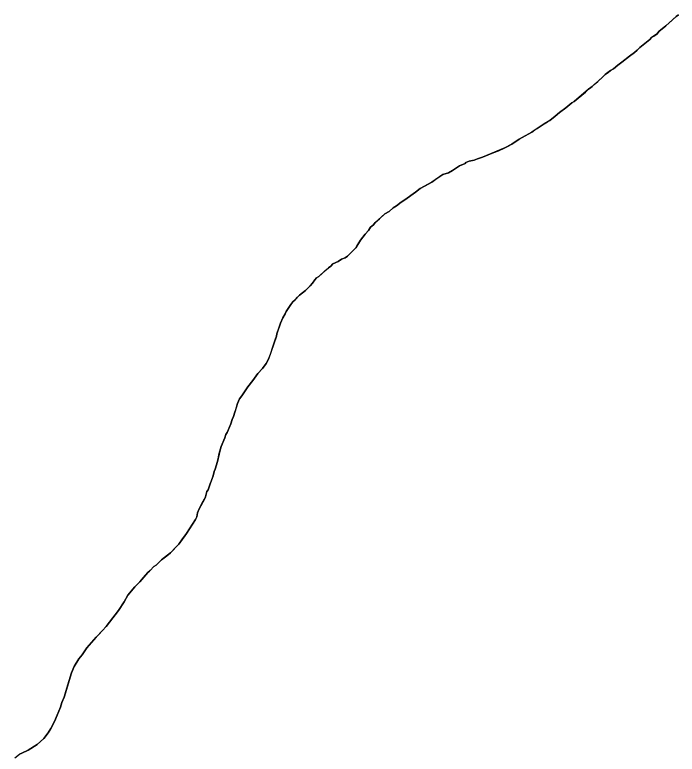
# Model space of a CAD drawing. Extents: x 3172297 to 3210190, y 958463 to 983887.
# Drawn here: x 3180456.3 to 3180753.9, y 965512.5 to 965844.7 of the extents above; entities that cross this region are included whole.
import ezdxf

# ---------------------------------------------------------------- set-up
doc = ezdxf.new("R2010")
doc.units = 0
doc.layers.add('V-SITE-VEGE', color=7, linetype='Continuous')
doc.layers.add('V-TOPO-SHOR', color=7, linetype='Continuous')

msp = doc.modelspace()

# ---------------------------------------------------------------- linework, layer by layer
at = {"layer": 'V-SITE-VEGE'}
for p, q in [((3180754.44, 965844.74), (3180753.4, 965843.9)), ((3180753.4, 965843.9), (3180748.83, 965839.72)), ((3180748.83, 965839.72), (3180745.71, 965837.21)), ((3180744.88, 965836.16), (3180742.39, 965834.49)), ((3180745.71, 965837.21), (3180744.88, 965836.16)), ((3180741.56, 965833.65), (3180737.19, 965830.1)), ((3180742.39, 965834.49), (3180741.56, 965833.65)), ((3180735.94, 965828.84), (3180734.7, 965827.8)), ((3180737.19, 965830.1), (3180735.94, 965828.84)), ((3180732.41, 965826.12), (3180729.08, 965823.4)), ((3180734.7, 965827.8), (3180732.41, 965826.12)), ((3180727.21, 965822.14), (3180725.34, 965820.47)), ((3180729.08, 965823.4), (3180727.21, 965822.14)), ((3180721.6, 965817.96), (3180720.15, 965816.5)), ((3180723.89, 965819.64), (3180721.6, 965817.96)), ((3180725.34, 965820.47), (3180723.89, 965819.64)), ((3180720.15, 965816.5), (3180715.78, 965812.52)), ((3180715.78, 965812.52), (3180714.12, 965811.27)), ((3180714.12, 965811.27), (3180707.68, 965805.83)), ((3180706.64, 965805.2), (3180703.94, 965802.9)), ((3180707.68, 965805.83), (3180706.64, 965805.2)), ((3180703.94, 965802.9), (3180701.02, 965800.81)), ((3180699.15, 965799.14), (3180696.66, 965797.25)), ((3180701.02, 965800.81), (3180699.15, 965799.14)), ((3180694.16, 965795.79), (3180688.55, 965792.02)), ((3180696.66, 965797.25), (3180694.16, 965795.79)), ((3180688.55, 965792.02), (3180682.93, 965788.87)), ((3180682.93, 965788.87), (3180679.61, 965786.57)), ((3180676.48, 965784.89), (3180666.5, 965780.69)), ((3180679.61, 965786.57), (3180676.48, 965784.89)), ((3180659, 965778.38), (3180658.59, 965777.96)), ((3180660.46, 965779.01), (3180659, 965778.38)), ((3180662.75, 965779.43), (3180660.46, 965779.01)), ((3180664.21, 965780.06), (3180662.75, 965779.43)), ((3180666.5, 965780.69), (3180664.21, 965780.06)), ((3180652.97, 965774.82), (3180651.1, 965773.77)), ((3180656.09, 965776.91), (3180652.97, 965774.82)), ((3180658.59, 965777.96), (3180656.09, 965776.91)), ((3180648.6, 965772.92), (3180643.61, 965769.58)), ((3180651.1, 965773.77), (3180648.6, 965772.92)), ((3180643.61, 965769.58), (3180638.41, 965766.64)), ((3180636.33, 965764.97), (3180631.55, 965761.62)), ((3180638.41, 965766.64), (3180636.33, 965764.97)), ((3180631.55, 965761.62), (3180629.88, 965760.57)), ((3180627.81, 965758.9), (3180626.35, 965758.06)), ((3180629.88, 965760.57), (3180627.81, 965758.9)), ((3180622.61, 965755.34), (3180618.24, 965751.36)), ((3180624.48, 965756.39), (3180622.61, 965755.34)), ((3180626.35, 965758.06), (3180624.48, 965756.39)), ((3180616.17, 965749.27), (3180615.13, 965747.81)), ((3180617.41, 965750.32), (3180616.17, 965749.27)), ((3180618.24, 965751.36), (3180617.41, 965750.32)), ((3180613.68, 965746.14), (3180611.6, 965743.43)), ((3180615.13, 965747.81), (3180613.68, 965746.14)), ((3180611.6, 965743.43), (3180609.53, 965740.08)), ((3180609.53, 965740.08), (3180605.79, 965736.32)), ((3180603.08, 965734.85), (3180601.63, 965733.81)), ((3180604.75, 965735.48), (3180603.08, 965734.85)), ((3180605.79, 965736.32), (3180604.75, 965735.48)), ((3180598.3, 965731.71), (3180597.26, 965731.08)), ((3180599.13, 965732.76), (3180598.3, 965731.71)), ((3180601.63, 965733.81), (3180599.13, 965732.76)), ((3180597.26, 965731.08), (3180592.9, 965727.11)), ((3180591.03, 965725.64), (3180589.99, 965724.18)), ((3180591.86, 965726.48), (3180591.03, 965725.64)), ((3180592.9, 965727.11), (3180591.86, 965726.48)), ((3180588.95, 965722.93), (3180586.87, 965720.84)), ((3180589.99, 965724.18), (3180588.95, 965722.93)), ((3180584.17, 965718.75), (3180582.3, 965716.66)), ((3180586.87, 965720.84), (3180584.17, 965718.75)), ((3180581.26, 965715.82), (3180580.23, 965714.57)), ((3180582.3, 965716.66), (3180581.26, 965715.82)), ((3180580.23, 965714.57), (3180578.15, 965711.43)), ((3180576.7, 965708.51), (3180575.67, 965706.22)), ((3180577.74, 965710.39), (3180576.7, 965708.51)), ((3180578.15, 965711.43), (3180577.74, 965710.39)), ((3180575.67, 965706.22), (3180574.02, 965701.42)), ((3180573.81, 965700.38), (3180570.3, 965689.95)), ((3180574.02, 965701.42), (3180573.81, 965700.38)), ((3180570.3, 965689.95), (3180569.27, 965688.07)), ((3180567.61, 965685.77), (3180565.53, 965683.47)), ((3180569.27, 965688.07), (3180567.61, 965685.77)), ((3180565.53, 965683.47), (3180563.24, 965680.34)), ((3180563.24, 965680.34), (3180560.96, 965677.62)), ((3180560.96, 965677.62), (3180558.27, 965673.45)), ((3180557.23, 965672.19), (3180556.4, 965670.1)), ((3180558.27, 965673.45), (3180557.23, 965672.19)), ((3180556.4, 965670.1), (3180554.55, 965664.26)), ((3180553.93, 965662.8), (3180553.31, 965660.93)), ((3180554.55, 965664.26), (3180553.93, 965662.8)), ((3180553.31, 965660.93), (3180551.65, 965656.96)), ((3180551.03, 965656.12), (3180550.62, 965654.67)), ((3180551.65, 965656.96), (3180551.03, 965656.12)), ((3180550.62, 965654.67), (3180548.96, 965650.7)), ((3180548.35, 965648.61), (3180547.32, 965644.03)), ((3180548.76, 965649.66), (3180548.35, 965648.61)), ((3180548.96, 965650.7), (3180548.76, 965649.66)), ((3180547.32, 965644.03), (3180546.29, 965640.48)), ((3180545.87, 965639.44), (3180545.46, 965637.56)), ((3180546.29, 965640.48), (3180545.87, 965639.44)), ((3180545.46, 965637.56), (3180544.02, 965634.02)), ((3180544.02, 965634.02), (3180543.19, 965631.3)), ((3180542.57, 965630.46), (3180541.95, 965628.17)), ((3180543.19, 965631.3), (3180542.57, 965630.46)), ((3180541.54, 965627.13), (3180539.05, 965622.74)), ((3180541.95, 965628.17), (3180541.54, 965627.13)), ((3180539.05, 965622.74), (3180538.43, 965620.87)), ((3180538.02, 965619.2), (3180537.4, 965617.95)), ((3180538.43, 965620.87), (3180538.02, 965619.2)), ((3180537.4, 965617.95), (3180533.46, 965611.68)), ((3180533.46, 965611.68), (3180529.93, 965606.88)), ((3180529.93, 965606.88), (3180526.19, 965602.91)), ((3180526.19, 965602.91), (3180522.24, 965599.77)), ((3180522.24, 965599.77), (3180519.75, 965597.47)), ((3180518.71, 965596.84), (3180517.05, 965594.96)), ((3180519.75, 965597.47), (3180518.71, 965596.84)), ((3180516.01, 965594.12), (3180512.48, 965589.94)), ((3180517.05, 965594.96), (3180516.01, 965594.12)), ((3180512.48, 965589.94), (3180510.2, 965587.64)), ((3180510.2, 965587.64), (3180507.08, 965583.88)), ((3180507.08, 965583.88), (3180505.43, 965580.96)), ((3180505.43, 965580.96), (3180502.93, 965576.99)), ((3180502.93, 965576.99), (3180497.33, 965569.89)), ((3180497.33, 965569.89), (3180495.67, 965568.01)), ((3180495.67, 965568.01), (3180492.76, 965565.08)), ((3180492.76, 965565.08), (3180488.61, 965560.28)), ((3180488.61, 965560.28), (3180486.54, 965557.15)), ((3180486.54, 965557.15), (3180485.08, 965555.27)), ((3180485.08, 965555.27), (3180483.01, 965551.92)), ((3180481.77, 965549), (3180478.47, 965538.16)), ((3180483.01, 965551.92), (3180481.77, 965549)), ((3180477.44, 965535.65), (3180476.82, 965533.56)), ((3180478.47, 965538.16), (3180477.44, 965535.65)), ((3180476.82, 965533.56), (3180474.13, 965527.1)), ((3180474.13, 965527.1), (3180472.47, 965523.96)), ((3180472.47, 965523.96), (3180471.23, 965522.08)), ((3180469.36, 965519.58), (3180466.24, 965516.86)), ((3180471.23, 965522.08), (3180469.36, 965519.58)), ((3180466.24, 965516.86), (3180462.29, 965514.35)), ((3180459.38, 965512.88), (3180458.33, 965512.46)), ((3180462.29, 965514.35), (3180459.38, 965512.88))]:
    msp.add_line(p, q, dxfattribs=at)
at = {"layer": 'V-TOPO-SHOR'}
for points in [[(3180643.61, 965769.58), (3180644.86, 965770.41), (3180646.1, 965771.25), (3180648.6, 965772.92), (3180651.1, 965773.77), (3180652.97, 965774.82), (3180656.09, 965776.91), (3180658.59, 965777.96), (3180659, 965778.38), (3180660.46, 965779.01), (3180662.75, 965779.43), (3180664.21, 965780.06), (3180666.5, 965780.69), (3180668.99, 965781.74), (3180671.49, 965782.79), (3180673.57, 965783.63), (3180676.48, 965784.89), (3180677.94, 965785.73), (3180679.6, 965786.57), (3180680.44, 965787.2), (3180682.93, 965788.87), (3180685.64, 965790.34), (3180688.55, 965792.02), (3180690, 965793.06), (3180691.04, 965793.69), (3180694.16, 965795.78), (3180695.62, 965796.62), (3180696.66, 965797.25), (3180699.15, 965799.14), (3180701.02, 965800.81), (3180703.94, 965802.9), (3180706.64, 965805.2), (3180707.68, 965805.83), (3180709.34, 965807.29), (3180712.66, 965810.01), (3180714.12, 965811.27), (3180714.95, 965811.9), (3180715.78, 965812.52), (3180716.62, 965813.36), (3180718.28, 965814.82), (3180720.15, 965816.5), (3180721.6, 965817.96), (3180722.85, 965818.8), (3180723.89, 965819.64), (3180725.34, 965820.47), (3180727.21, 965822.15), (3180729.08, 965823.4), (3180731.16, 965825.08), (3180732.41, 965826.12), (3180734.7, 965827.8), (3180735.94, 965828.84), (3180737.19, 965830.1), (3180741.56, 965833.65), (3180742.39, 965834.49), (3180743.43, 965835.12), (3180744.88, 965836.16), (3180745.71, 965837.21), (3180748.83, 965839.72), (3180751.53, 965842.23), (3180753.4, 965843.9), (3180754.44, 965844.74)], [(3180517.05, 965594.96), (3180518.71, 965596.84), (3180519.75, 965597.47), (3180522.24, 965599.77), (3180524.53, 965601.65), (3180526.19, 965602.91), (3180528.48, 965605.41), (3180529.93, 965606.88), (3180531.38, 965608.76), (3180532.01, 965609.8), (3180533.46, 965611.68), (3180536.15, 965615.86), (3180537.4, 965617.95), (3180538.02, 965619.2), (3180538.43, 965620.87), (3180539.05, 965622.74), (3180540.5, 965625.25), (3180541.54, 965627.13), (3180541.95, 965628.17), (3180542.57, 965630.46), (3180543.19, 965631.3), (3180544.02, 965634.02), (3180544.43, 965635.06), (3180545.46, 965637.56), (3180545.87, 965639.44), (3180546.29, 965640.48), (3180547.32, 965644.03), (3180547.73, 965645.9), (3180547.93, 965646.95), (3180548.35, 965648.61), (3180548.76, 965649.66), (3180548.96, 965650.7), (3180550.62, 965654.67), (3180551.03, 965656.12), (3180551.65, 965656.96), (3180552.27, 965658.42), (3180553.31, 965660.93), (3180553.93, 965662.8), (3180554.55, 965664.26), (3180555.17, 965666.14), (3180555.58, 965667.39), (3180556.4, 965670.1), (3180557.23, 965672.19), (3180558.27, 965673.45), (3180559.51, 965675.33), (3180560.96, 965677.62), (3180563.25, 965680.34), (3180565.53, 965683.47), (3180567.61, 965685.77), (3180569.27, 965688.07), (3180570.3, 965689.95), (3180571.13, 965692.24), (3180572.37, 965695.99), (3180572.78, 965697.25), (3180573.4, 965699.12), (3180573.81, 965700.38), (3180574.02, 965701.42), (3180574.84, 965703.92), (3180575.67, 965706.22), (3180576.7, 965708.51), (3180577.74, 965710.39), (3180578.15, 965711.43), (3180580.23, 965714.57), (3180581.26, 965715.82), (3180582.3, 965716.66), (3180583.34, 965717.91), (3180584.17, 965718.75), (3180586.87, 965720.84), (3180588.95, 965722.93), (3180589.99, 965724.18), (3180591.03, 965725.65), (3180591.86, 965726.48), (3180592.9, 965727.11), (3180595.6, 965729.62), (3180597.26, 965731.08), (3180598.3, 965731.71), (3180599.13, 965732.76), (3180601.63, 965733.81), (3180603.08, 965734.85), (3180604.75, 965735.48), (3180605.79, 965736.32), (3180607.24, 965737.79), (3180609.53, 965740.08), (3180610.15, 965741.13), (3180611.6, 965743.43), (3180613.68, 965746.14), (3180615.13, 965747.81), (3180616.17, 965749.27), (3180617.41, 965750.32), (3180618.24, 965751.36), (3180620.12, 965753.04), (3180622.61, 965755.34), (3180624.48, 965756.39), (3180626.35, 965758.06), (3180627.81, 965758.9), (3180629.88, 965760.57), (3180631.55, 965761.62), (3180636.33, 965764.97), (3180638.41, 965766.64), (3180640.7, 965767.9), (3180643.61, 965769.58)], [(3180456.26, 965510.78), (3180458.34, 965512.46), (3180459.38, 965512.88), (3180462.29, 965514.35), (3180466.24, 965516.86), (3180469.36, 965519.58), (3180471.23, 965522.08), (3180472.47, 965523.96), (3180474.13, 965527.1), (3180475.37, 965530.02), (3180476.82, 965533.56), (3180477.44, 965535.65), (3180478.47, 965538.16), (3180478.88, 965539.61), (3180479.71, 965542.12), (3180481.77, 965549), (3180483.01, 965551.92), (3180485.08, 965555.27), (3180486.54, 965557.15), (3180488.61, 965560.28), (3180492.76, 965565.08), (3180493.8, 965566.13), (3180495.67, 965568.01), (3180497.33, 965569.89), (3180498.78, 965571.77), (3180502.93, 965576.99), (3180505.43, 965580.96), (3180507.08, 965583.88), (3180510.2, 965587.64), (3180512.48, 965589.94), (3180514.14, 965591.82), (3180516.01, 965594.12), (3180516.84, 965594.75), (3180517.05, 965594.96)]]:
    msp.add_lwpolyline(points, dxfattribs=at)

doc.saveas('drawing.dxf')
